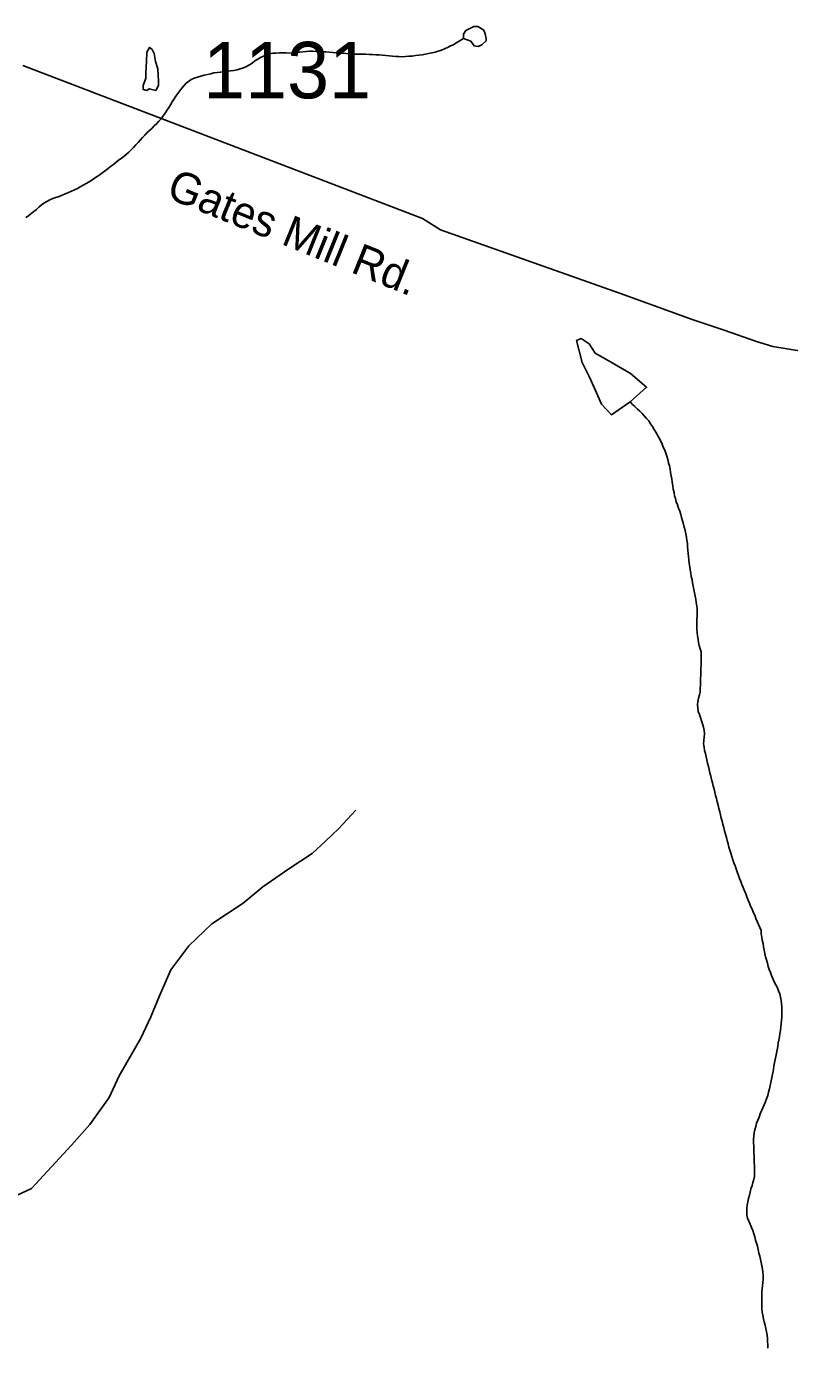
# Model space of a CAD drawing. Extents: x 1950930 to 2061844, y 904556 to 1017002.
# Drawn here: x 1997277 to 1999576, y 927499 to 931476 of the extents above; entities that cross this region are included whole.
import ezdxf

# ---------------------------------------------------------------- set-up
doc = ezdxf.new("R2010")
doc.units = 0
for name, color, linetype in [('Exist Hydrographic Creek Single Shore', 7, 'Continuous'), ('Exist Hydrographic Misc Water Feature', 7, 'Continuous'), ('Exist Road Secondary Type 51 Attributed', 7, 'Continuous'), ('Exist Road Secondary Type 51 Label', 7, 'Continuous'), ('Exist Road Secondary Type 51 Number Label', 7, 'Continuous')]:
    doc.layers.add(name, color=color, linetype=linetype)

msp = doc.modelspace()

# ---------------------------------------------------------------- linework, layer by layer
at = {"layer": 'Exist Hydrographic Creek Single Shore'}
msp.add_lwpolyline([(1998269.3, 929115.2), (1998217.4, 929058.5), (1998179.4, 929022.5), (1998137.6, 928985), (1998067.7, 928938.8), (1997989.6, 928884.5), (1997929.7, 928834.8), (1997835.8, 928772.7), (1997766.1, 928706.2), (1997711.9, 928634.5), (1997678.1, 928556), (1997652.3, 928492.6), (1997622.3, 928428.6), (1997556.7, 928314.4), (1997526.4, 928250), (1997468.5, 928168.3), (1997412.8, 928106.5), (1997292.8, 927975.8), (1997216.7, 927939.9)], dxfattribs=at)
at = {"layer": 'Exist Hydrographic Misc Water Feature'}
for points in [[(1998593.6, 931439.2), (1998593.4, 931453.1), (1998601.4, 931463.6), (1998625.2, 931475.4), (1998637.1, 931476.1), (1998655.6, 931464.4), (1998659.3, 931453.2), (1998661.7, 931439.5), (1998661.7, 931432.2), (1998649.4, 931420.2), (1998637.7, 931415.5), (1998625.6, 931417.3), (1998615.6, 931431.5), (1998593.6, 931439.2)], [(1997667.2, 931283), (1997675.2, 931298.4), (1997674.8, 931310.7), (1997673, 931348.2), (1997666.4, 931370.8), (1997662.3, 931394.5), (1997656.2, 931406), (1997648.4, 931412.9), (1997640.4, 931398.2), (1997638.7, 931370.5), (1997636.9, 931335.9), (1997637.3, 931320.4), (1997628.9, 931298.5), (1997629.3, 931285.9), (1997639.5, 931282.7), (1997647.1, 931288), (1997667.2, 931283)], [(1998593.6, 931439.2), (1998580.9, 931431.5), (1998572.3, 931426.6), (1998563.9, 931421), (1998555.1, 931417.1), (1998545.9, 931412.4), (1998536.6, 931408.5), (1998527.4, 931404.6), (1998518, 931401.2), (1998508.6, 931398.1), (1998498.9, 931396), (1998488.9, 931394.6), (1998479.2, 931392.5), (1998469.2, 931390.8), (1998459.1, 931389.4), (1998449.1, 931388.2), (1998439, 931386.9), (1998429.2, 931385.9), (1998419.4, 931385.3), (1998409.5, 931384.8), (1998399.3, 931385.1), (1998389.6, 931385), (1998379.6, 931386.1), (1998369.9, 931387.2), (1998359.5, 931388.4), (1998349.8, 931389.4), (1998339.4, 931390.2), (1998329.7, 931390.4), (1998319.7, 931391.6), (1998309.4, 931391.9), (1998299.8, 931392.2), (1998289.6, 931392.1), (1998279.9, 931392.4), (1998269.7, 931392.7), (1998259.4, 931392.6), (1998250, 931393.6), (1998239.7, 931394), (1998229.7, 931395.2), (1998220, 931395.4), (1998210, 931396.1), (1998199.9, 931397.2), (1998189.5, 931398.3), (1998179.4, 931399.5), (1998169.8, 931399.8), (1998160.2, 931400.4), (1998149.9, 931400.7), (1998139.9, 931401.1), (1998129.6, 931401.4), (1998120.2, 931400.4), (1998109.7, 931399.2), (1998100.3, 931398.5), (1998089.8, 931397.3), (1998080, 931396.4), (1998070.2, 931395.9), (1998059.9, 931396.2), (1998049.2, 931396.2), (1998039.6, 931396.4), (1998029.8, 931395.9), (1998019.5, 931395.5), (1998009.9, 931393.6), (1998000.4, 931391), (1997991.2, 931386.8), (1997982.4, 931381.9), (1997974, 931377.2), (1997965.4, 931372), (1997957.2, 931365.5), (1997948.8, 931360.7), (1997940.1, 931355.2), (1997930.9, 931351.3), (1997921.5, 931348.2), (1997912.1, 931345.2), (1997902, 931343.5), (1997892, 931342.2), (1997882.1, 931340.8), (1997872.5, 931339.4), (1997862, 931338.6), (1997852.2, 931337.2), (1997842.1, 931335.9), (1997832.3, 931333.3), (1997822.7, 931331.2), (1997813, 931329), (1997802.6, 931326.1), (1997792.9, 931323.5), (1997782.9, 931319.8), (1997773.9, 931315.9), (1997765.6, 931310.3), (1997758.3, 931304.8), (1997751.5, 931297.3), (1997744.9, 931290.3), (1997739.2, 931282.2), (1997733.3, 931274.2), (1997727.7, 931266.1), (1997722, 931258), (1997716.6, 931249.1), (1997711.5, 931240.1), (1997705.8, 931232), (1997700.4, 931223.1), (1997694.7, 931214.2), (1997689.2, 931206.2), (1997683.2, 931198.1)], [(1997683.2, 931198.1), (1997676.5, 931190.6), (1997669.7, 931183.5), (1997662.5, 931176.2), (1997655.5, 931169.9), (1997647.5, 931162.6), (1997640.6, 931156.4), (1997633.4, 931148.9), (1997626.6, 931141.8), (1997620.1, 931133.5), (1997613.5, 931126.3), (1997607.1, 931119.2), (1997599.8, 931111), (1997593.2, 931104.7), (1997585.6, 931097.3), (1997578.2, 931091.2), (1997570.4, 931084.6), (1997562.4, 931078.1), (1997554.9, 931072.8), (1997546.9, 931066.3), (1997539.1, 931059.8), (1997530.9, 931054.1), (1997523.1, 931048), (1997515.3, 931042.3), (1997507.1, 931035.8), (1997498.9, 931030.2), (1997490.7, 931024.1), (1997482.5, 931018.5), (1997474.7, 931012.7), (1997465.9, 931008), (1997457.3, 931002.4), (1997448.4, 930997.7), (1997439.4, 930993), (1997430.6, 930988.1), (1997421.6, 930984.2), (1997412.5, 930979.5), (1997403.5, 930975.6), (1997394.3, 930971.7), (1997385.3, 930967.8), (1997375.6, 930964), (1997366.2, 930961.1), (1997356.8, 930957.6), (1997347.5, 930953.7), (1997338.7, 930949), (1997330.1, 930943.3), (1997322.3, 930938.1), (1997314.5, 930931.5), (1997307.4, 930924.5), (1997299.6, 930918), (1997291.4, 930912.4), (1997283.6, 930905.8), (1997275.4, 930900.2)], [(1999095.8, 930345), (1999145.2, 930389.1), (1999097.3, 930430.4), (1999036.6, 930466.1), (1998990.6, 930491.7), (1998972.4, 930520), (1998948.4, 930535.9), (1998934.7, 930529.8), (1998951.3, 930463.6), (1998973.2, 930419.7), (1998987.6, 930388.3), (1999010.1, 930337.8), (1999040, 930306), (1999095.8, 930345)], [(1999095.8, 930345), (1999103.2, 930337.4), (1999110, 930330.7), (1999117.8, 930323), (1999124.7, 930316.7), (1999132.1, 930309.9), (1999138.9, 930302.3), (1999145.2, 930295), (1999151.8, 930287.5), (1999157.5, 930278.9), (1999162.9, 930270.8), (1999168.4, 930262.1), (1999173.3, 930253.3), (1999178.7, 930244.8), (1999183.2, 930236), (1999187.9, 930226.8), (1999192, 930217.6), (1999195.9, 930208.5), (1999200.4, 930199.3), (1999203.5, 930190.3), (1999206.8, 930181.3), (1999209.6, 930171.1), (1999211.9, 930161.4), (1999214.1, 930152.1), (1999216.4, 930142.5), (1999218, 930132.4), (1999219.9, 930122.5), (1999221.3, 930112.9), (1999223, 930102.9), (1999224.6, 930092.2), (1999225.8, 930082.2), (1999228.1, 930072.5), (1999229.7, 930062.5), (1999232.2, 930053.6), (1999234.6, 930043.5), (1999238.3, 930034.4), (1999241.8, 930024.6), (1999245.3, 930015.5), (1999248.4, 930005.3), (1999251, 929996.4), (1999253.7, 929986.7), (1999256.4, 929976.9), (1999259, 929967.6), (1999261.7, 929957.8), (1999263.3, 929947.8), (1999265.6, 929937.8), (1999266.8, 929927.8), (1999268.3, 929918.3), (1999269.1, 929908.4), (1999270.1, 929898.5), (1999270.5, 929888.6), (1999272, 929878.8), (1999273.2, 929868.9), (1999274, 929858.2), (1999275.7, 929848.1), (1999277.1, 929838.6), (1999278.5, 929829.5), (1999280.2, 929819.4), (1999282.4, 929809.4), (1999283.9, 929799.9), (1999285.5, 929789.8), (1999287.8, 929780.2), (1999289.8, 929770.1), (1999292.1, 929760), (1999294.3, 929750.3), (1999295.1, 929740.5), (1999296.4, 929730.5), (1999297.4, 929720.7), (1999297.4, 929710.9), (1999297.4, 929700), (1999297, 929690.3), (1999297, 929680.5), (1999297, 929670.4), (1999297.2, 929660.6), (1999298, 929650.8), (1999298.8, 929640.1), (1999300.7, 929630.5), (1999301.9, 929620.5), (1999304.2, 929611.2), (1999307.2, 929601.5), (1999309.9, 929591.7), (1999309.9, 929581.6), (1999309.9, 929571.8), (1999310.1, 929562.1), (1999309.5, 929551.6), (1999309.1, 929541.5), (1999308.5, 929531.9), (1999308.5, 929521.7), (1999307.6, 929512.1), (1999308.1, 929501.1), (1999307.6, 929491.5), (1999307.2, 929481.7), (1999306.4, 929471.7), (1999305, 929462.2), (1999302.3, 929452.4), (1999300.3, 929442.7), (1999299, 929432.6), (1999299.6, 929422.9), (1999301.3, 929412.8), (1999304.4, 929403.1)], [(1999304.4, 929403.1), (1999308.1, 929394), (1999311.3, 929384.1), (1999314, 929374.8), (1999317.1, 929364.9), (1999319.3, 929354.9), (1999319.7, 929345), (1999319.1, 929335.4), (1999317.7, 929324.7), (1999317.3, 929315), (1999318.7, 929305.1), (1999320.4, 929295.1), (1999322.8, 929286.2), (1999324.9, 929276.2), (1999327.1, 929266.4), (1999329.2, 929256.4), (1999331.8, 929246.6), (1999334.1, 929237.4), (1999336.3, 929227.8), (1999338.8, 929217.6), (1999341.5, 929207.9), (1999344.1, 929197.7), (1999346.4, 929188.8), (1999349.1, 929178.8), (1999351.1, 929169), (1999353.4, 929159.4), (1999356, 929150), (1999358.3, 929140), (1999361, 929130.3), (1999363, 929120.2), (1999365.7, 929110.5), (1999367.9, 929101.5), (1999370.6, 929091.4), (1999373.3, 929081.7), (1999375.3, 929071.6), (1999378.2, 929062.7), (1999380.6, 929052.5), (1999383.3, 929042.8), (1999386, 929033.1), (1999388.2, 929023.8), (1999390.9, 929014.1), (1999393.4, 929003.9), (1999396.2, 928995), (1999399.1, 928985.2), (1999402, 928975.9), (1999405.2, 928966), (1999408.5, 928957), (1999412, 928947.1), (1999415.1, 928938.1), (1999418.8, 928929.1), (1999422.1, 928918.8), (1999425.8, 928909.7), (1999429.2, 928900.7), (1999432.7, 928890.9), (1999436.8, 928881.7), (1999440.3, 928872.6), (1999444, 928863.6), (1999447.9, 928853.6), (1999451.4, 928844.5), (1999455.5, 928835.4), (1999459, 928826.4), (1999463.1, 928817.2), (1999467, 928808.1), (1999471.1, 928799), (1999475, 928789.1), (1999478.9, 928779.9), (1999483, 928770.8), (1999486.4, 928761.7), (1999490.5, 928752.6), (1999491, 928742.8), (1999492.6, 928732.8), (1999494, 928723.2), (1999496.3, 928713.2), (1999497.9, 928703.1), (1999499.8, 928693.5), (1999501.8, 928683.4), (1999504.1, 928673.4), (1999506.7, 928664.5), (1999509.4, 928654.7), (1999512.1, 928644.6), (1999515.2, 928635.6), (1999519, 928625.7), (1999522.1, 928616.7), (1999526.2, 928607.6), (1999530.1, 928598.5), (1999535, 928589.1), (1999539.6, 928580), (1999543, 928571.3), (1999546.7, 928561.9), (1999548.8, 928552.1), (1999550.6, 928542.2), (1999551.4, 928532.2), (1999552.5, 928522.4), (1999552.7, 928511.8), (1999552.5, 928502.1), (1999552.5, 928491.9), (1999551.7, 928482.3), (1999550.8, 928472.3), (1999550, 928461.9), (1999548.8, 928451.9)], [(1999548.8, 928451.9), (1999547.1, 928442), (1999545.5, 928432.6), (1999543.9, 928422.6), (1999542.2, 928412.8), (1999540.6, 928402.8), (1999538.9, 928393), (1999536.9, 928383.6), (1999535.2, 928373.6), (1999533.2, 928363.8), (1999531.1, 928353.9), (1999529.1, 928344.1), (1999527.5, 928334.2), (1999525.4, 928324.4), (1999523.4, 928314.6), (1999521.3, 928305.1), (1999519.7, 928295.2), (1999517.6, 928285.4), (1999515.6, 928275.6), (1999513.1, 928265.8), (1999510.6, 928256), (1999507.2, 928246), (1999503.7, 928237.2), (1999499.6, 928228), (1999495.5, 928218.6), (1999491.4, 928209.5), (1999487.3, 928200.8), (1999484.4, 928190.6), (1999480.7, 928181.8), (1999477, 928172.3), (1999474.1, 928162.1), (1999471.3, 928152.5), (1999469.2, 928143.3), (1999468.6, 928133.8), (1999468, 928122.8), (1999468, 928113.1), (1999468.2, 928103.4), (1999469, 928093.5), (1999469, 928083.8), (1999469.4, 928072.7), (1999469.4, 928063), (1999470, 928053.2), (1999470.5, 928043.4), (1999470.9, 928032.7), (1999470.9, 928023), (1999470.5, 928012.9), (1999468.8, 928003), (1999465.9, 927993.3), (1999463.3, 927984.4), (1999459.8, 927974.8), (1999457.7, 927964.9), (1999455.3, 927955.2), (1999452.8, 927945.4), (1999450.8, 927935.5), (1999448.9, 927924.9), (1999447.7, 927914.9), (1999447.1, 927905.3), (1999447.3, 927896.4), (1999449.3, 927886.3), (1999453.4, 927877.2), (1999457.7, 927868), (1999461.6, 927858), (1999465.3, 927849), (1999468.2, 927839.1), (1999471.5, 927830.1), (1999473.9, 927820), (1999476.8, 927811.1), (1999479.5, 927801.3), (1999481.5, 927791.3), (1999483.8, 927781.2), (1999486.2, 927771.5), (1999488.5, 927761.8), (1999490.8, 927752.5), (1999492.6, 927742.6), (1999494.2, 927732.5), (1999495.7, 927723), (1999496.5, 927713.1), (1999496.5, 927702.6), (1999495.7, 927692.5), (1999494.9, 927682.5), (1999493.6, 927673), (1999492.8, 927662.9), (1999492.4, 927652.4), (1999492.6, 927642.7), (1999492.6, 927632.6), (1999492.6, 927622.8), (1999493, 927613), (1999494, 927603.1), (1999495.9, 927593.5), (1999497.9, 927583.4), (1999499.6, 927573.4), (1999502.2, 927563.7), (1999504.5, 927553.6), (1999506.7, 927544), (1999508.8, 927533.9), (1999509.6, 927524), (1999510.2, 927514.2), (1999510.6, 927504.4), (1999510.8, 927494.7)]]:
    msp.add_lwpolyline(points, dxfattribs=at)
at = {"layer": 'Exist Road Secondary Type 51 Attributed'}
msp.add_lwpolyline([(1997266.3, 931358.3), (1998470.1, 930897.3), (1998524.9, 930863.7), (1999067.2, 930671.1), (1999147.7, 930642.3), (1999285.9, 930592.1), (1999379.1, 930560.9), (1999477, 930527.3), (1999525.6, 930512.1), (1999617.7, 930496.4)], dxfattribs=at)

# ---------------------------------------------------------------- texts
at = {"layer": 'Exist Road Secondary Type 51 Label'}
msp.add_text('Gates Mill Rd.', height=95, rotation=337.9739, dxfattribs=at).set_placement((1997694.5, 930961.8))
at = {"layer": 'Exist Road Secondary Type 51 Number Label'}
msp.add_text('1131', height=170, dxfattribs=at).set_placement((1997809.6, 931259.4))

doc.saveas('drawing.dxf')
